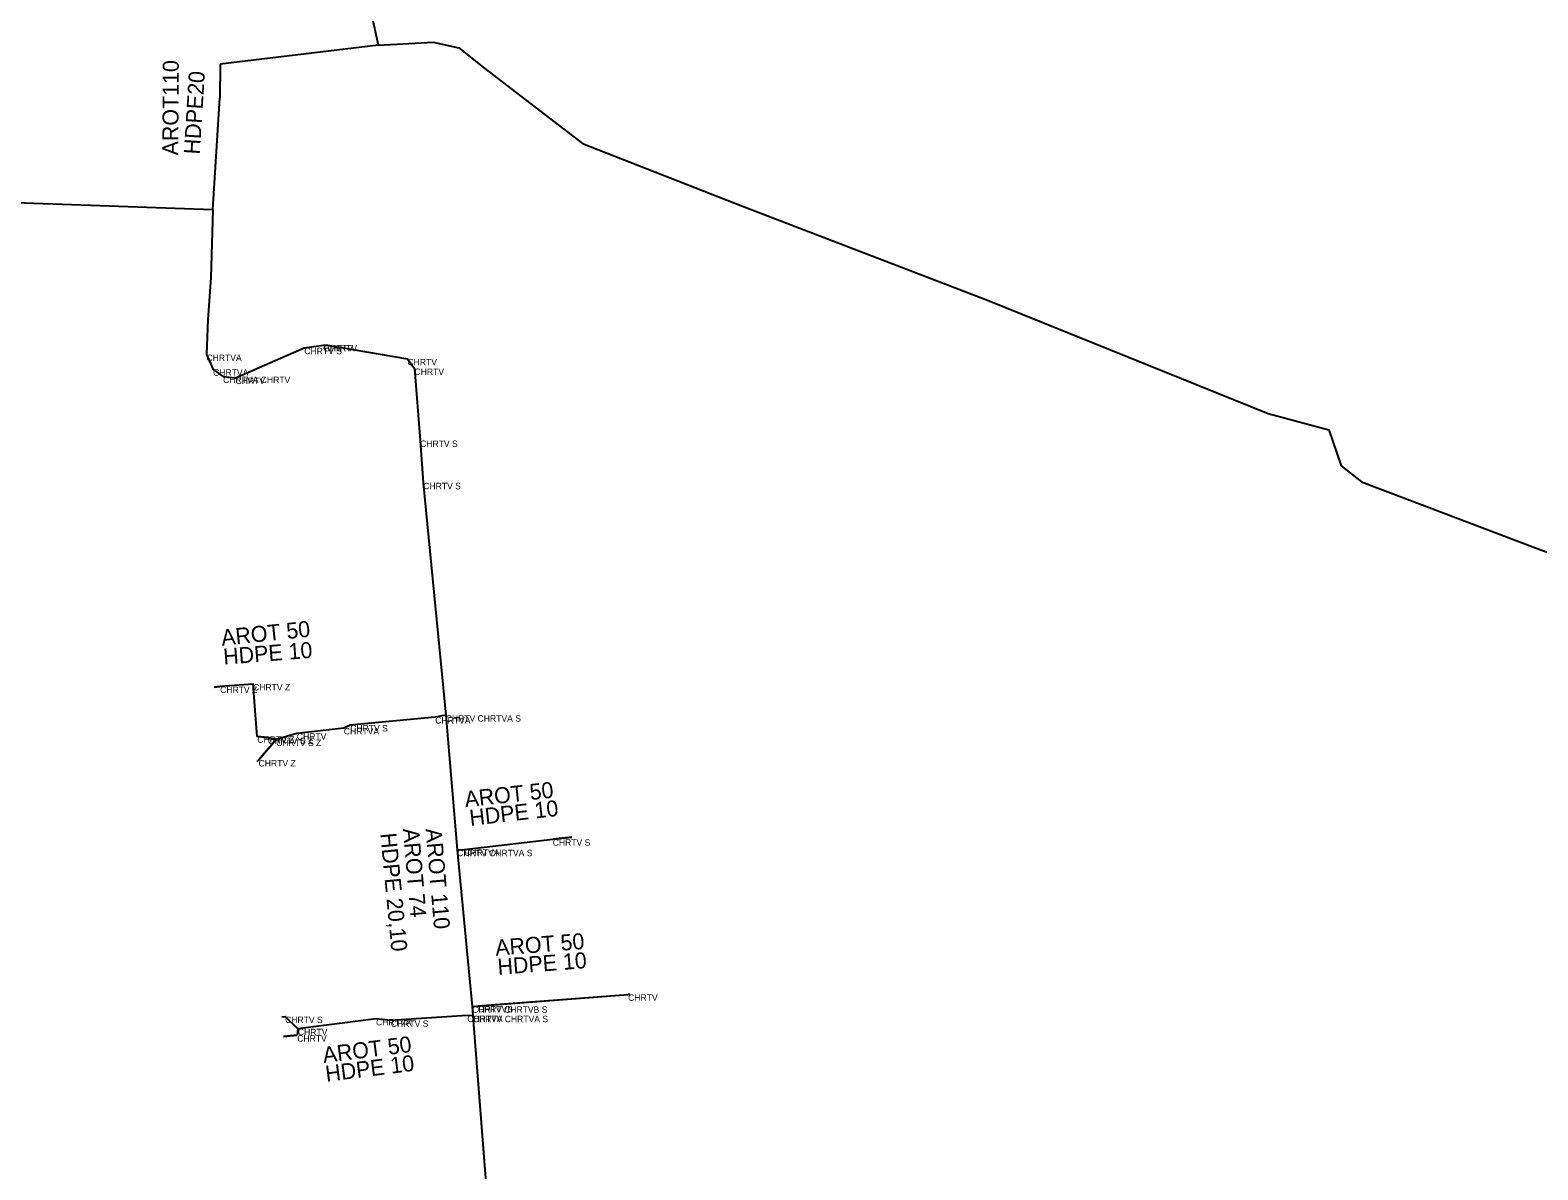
# Model space of a CAD drawing. Extents: x -651943 to -618711, y -1138561 to -1100552.
# Drawn here: x -641117.6 to -641047, y -1114541.8 to -1114488.5 of the extents above; entities that cross this region are included whole.
import ezdxf

# ---------------------------------------------------------------- set-up
doc = ezdxf.new("R2010")
doc.units = 0
for name, color, linetype in [('KT optika', 7, 'Continuous'), ('KT trasa', 7, 'Continuous'), ('KT zařízení', 7, 'Continuous')]:
    doc.layers.add(name, color=color, linetype=linetype)

msp = doc.modelspace()

# ---------------------------------------------------------------- linework, layer by layer
at = {"layer": 'KT optika'}
for p, q in [((-641101.27, -1114489.19), (-641101.57, -1114487.85)), ((-641101.27, -1114489.19), (-641108.682, -1114490.086)), ((-641101.27, -1114489.19), (-641098.7, -1114489.06)), ((-641098.7, -1114489.06), (-641097.51, -1114489.31)), ((-641097.51, -1114489.31), (-641096.35, -1114490.24)), ((-641108.682, -1114490.086), (-641108.69, -1114491.67)), ((-641096.35, -1114490.24), (-641091.72, -1114493.8)), ((-641109.02, -1114496.88), (-641108.69, -1114491.67)), ((-641109.02, -1114496.88), (-641108.69, -1114491.67)), ((-641091.72, -1114493.8), (-641084.23, -1114496.73)), ((-641119.18, -1114496.52), (-641109.02, -1114496.88)), ((-641119.18, -1114496.52), (-641109.02, -1114496.88)), ((-641109.02, -1114496.88), (-641109.11, -1114500.09)), ((-641109.02, -1114496.88), (-641109.11, -1114500.09)), ((-641084.23, -1114496.73), (-641072.76, -1114501.13)), ((-641109.11, -1114500.09), (-641109.25, -1114502.03)), ((-641109.11, -1114500.09), (-641109.25, -1114502.03)), ((-641072.76, -1114501.13), (-641059.62, -1114506.43)), ((-641109.25, -1114502.03), (-641109.32, -1114503.68)), ((-641107.96, -1114504.76), (-641104.74, -1114503.36)), ((-641104.74, -1114503.36), (-641103.84, -1114503.23)), ((-641103.84, -1114503.23), (-641103.65, -1114503.23)), ((-641103.65, -1114503.23), (-641099.91, -1114503.88)), ((-641109.32, -1114503.68), (-641109.01, -1114504.37)), ((-641099.91, -1114503.88), (-641099.58, -1114504.33)), ((-641109.01, -1114504.37), (-641108.54, -1114504.71)), ((-641108.54, -1114504.71), (-641107.96, -1114504.76)), ((-641099.58, -1114504.33), (-641099.32, -1114507.7)), ((-641059.62, -1114506.43), (-641056.77, -1114507.2)), ((-641099.32, -1114507.7), (-641099.17, -1114509.68)), ((-641056.77, -1114507.2), (-641056.2, -1114508.88)), ((-641056.2, -1114508.88), (-641055.25, -1114509.64)), ((-641099.17, -1114509.68), (-641098.12, -1114520.56)), ((-641055.25, -1114509.64), (-641047.22, -1114512.67)), ((-641047.22, -1114512.67), (-641037.91, -1114516.2)), ((-641108.956, -1114519.248), (-641108.68, -1114519.22)), ((-641107.14, -1114519.1), (-641108.68, -1114519.22)), ((-641106.94, -1114521.55), (-641107.14, -1114519.1)), ((-641102.59, -1114521.02), (-641102.89, -1114521.16)), ((-641098.61, -1114520.65), (-641102.59, -1114521.02)), ((-641098.12, -1114520.56), (-641098.61, -1114520.65)), ((-641098.12, -1114520.56), (-641097.58, -1114526.86)), ((-641106.44, -1114521.61), (-641106.94, -1114521.55)), ((-641106.06, -1114521.7), (-641106.44, -1114521.61)), ((-641105.09, -1114521.41), (-641106.06, -1114521.7)), ((-641102.89, -1114521.16), (-641105.09, -1114521.41)), ((-641092.21, -1114526.276), (-641093.11, -1114526.37)), ((-641097.58, -1114526.86), (-641096.88, -1114534.19)), ((-641096.88, -1114534.19), (-641089.58, -1114533.63)), ((-641089.508, -1114533.623), (-641089.58, -1114533.63)), ((-641096.88, -1114534.19), (-641096.85, -1114534.63)), ((-641105.793, -1114534.685), (-641105.64, -1114534.67)), ((-641105.04, -1114535.24), (-641105.64, -1114534.67)), ((-641105.04, -1114535.24), (-641105.07, -1114535.54)), ((-641101.38, -1114534.78), (-641105.04, -1114535.24)), ((-641100.69, -1114534.85), (-641101.38, -1114534.78)), ((-641097.11, -1114534.62), (-641100.69, -1114534.85)), ((-641096.85, -1114534.63), (-641097.11, -1114534.62)), ((-641096.85, -1114534.63), (-641096, -1114545.43)), ((-641105.707, -1114535.6), (-641105.07, -1114535.54))]:
    msp.add_line(p, q, dxfattribs=at)
for points in [[(-641106.942, -1114522.732), (-641106.88, -1114522.66), (-641106.06, -1114521.7)], [(-641097.58, -1114526.86), (-641097.25, -1114526.84), (-641093.11, -1114526.37)]]:
    msp.add_lwpolyline(points, dxfattribs=at)
at = {"layer": 'KT trasa'}
for p, q in [((-641101.27, -1114489.19), (-641101.57, -1114487.85)), ((-641101.27, -1114489.19), (-641108.682, -1114490.086)), ((-641101.27, -1114489.19), (-641098.7, -1114489.06)), ((-641098.7, -1114489.06), (-641097.51, -1114489.31)), ((-641097.51, -1114489.31), (-641096.35, -1114490.24)), ((-641108.682, -1114490.086), (-641108.69, -1114491.67)), ((-641096.35, -1114490.24), (-641091.72, -1114493.8)), ((-641109.02, -1114496.88), (-641108.69, -1114491.67)), ((-641109.02, -1114496.88), (-641108.69, -1114491.67)), ((-641091.72, -1114493.8), (-641084.23, -1114496.73)), ((-641119.18, -1114496.52), (-641109.02, -1114496.88)), ((-641119.18, -1114496.52), (-641109.02, -1114496.88)), ((-641109.02, -1114496.88), (-641109.11, -1114500.09)), ((-641109.02, -1114496.88), (-641109.11, -1114500.09)), ((-641084.23, -1114496.73), (-641072.76, -1114501.13)), ((-641109.11, -1114500.09), (-641109.25, -1114502.03)), ((-641109.11, -1114500.09), (-641109.25, -1114502.03)), ((-641072.76, -1114501.13), (-641059.62, -1114506.43)), ((-641109.25, -1114502.03), (-641109.32, -1114503.68)), ((-641107.96, -1114504.76), (-641104.74, -1114503.36)), ((-641104.74, -1114503.36), (-641103.84, -1114503.23)), ((-641103.84, -1114503.23), (-641103.65, -1114503.23)), ((-641103.65, -1114503.23), (-641099.91, -1114503.88)), ((-641109.32, -1114503.68), (-641109.01, -1114504.37)), ((-641099.91, -1114503.88), (-641099.58, -1114504.33)), ((-641109.01, -1114504.37), (-641108.54, -1114504.71)), ((-641108.54, -1114504.71), (-641107.96, -1114504.76)), ((-641099.58, -1114504.33), (-641099.32, -1114507.7)), ((-641059.62, -1114506.43), (-641056.77, -1114507.2)), ((-641099.32, -1114507.7), (-641099.17, -1114509.68)), ((-641056.77, -1114507.2), (-641056.2, -1114508.88)), ((-641056.2, -1114508.88), (-641055.25, -1114509.64)), ((-641099.17, -1114509.68), (-641098.12, -1114520.56)), ((-641055.25, -1114509.64), (-641047.22, -1114512.67)), ((-641047.22, -1114512.67), (-641037.91, -1114516.2)), ((-641108.956, -1114519.248), (-641108.68, -1114519.22)), ((-641107.14, -1114519.1), (-641108.68, -1114519.22)), ((-641106.94, -1114521.55), (-641107.14, -1114519.1)), ((-641102.59, -1114521.02), (-641102.89, -1114521.16)), ((-641098.61, -1114520.65), (-641102.59, -1114521.02)), ((-641098.12, -1114520.56), (-641098.61, -1114520.65)), ((-641098.12, -1114520.56), (-641097.58, -1114526.86)), ((-641106.44, -1114521.61), (-641106.94, -1114521.55)), ((-641106.06, -1114521.7), (-641106.44, -1114521.61)), ((-641105.09, -1114521.41), (-641106.06, -1114521.7)), ((-641102.89, -1114521.16), (-641105.09, -1114521.41)), ((-641092.21, -1114526.276), (-641093.11, -1114526.37)), ((-641097.58, -1114526.86), (-641096.88, -1114534.19)), ((-641096.88, -1114534.19), (-641089.58, -1114533.63)), ((-641089.508, -1114533.623), (-641089.58, -1114533.63)), ((-641096.88, -1114534.19), (-641096.85, -1114534.63)), ((-641105.793, -1114534.685), (-641105.64, -1114534.67)), ((-641105.04, -1114535.24), (-641105.64, -1114534.67)), ((-641105.04, -1114535.24), (-641105.07, -1114535.54)), ((-641101.38, -1114534.78), (-641105.04, -1114535.24)), ((-641100.69, -1114534.85), (-641101.38, -1114534.78)), ((-641097.11, -1114534.62), (-641100.69, -1114534.85)), ((-641096.85, -1114534.63), (-641097.11, -1114534.62)), ((-641096.85, -1114534.63), (-641096, -1114545.43)), ((-641105.707, -1114535.6), (-641105.07, -1114535.54))]:
    msp.add_line(p, q, dxfattribs=at)
for points in [[(-641106.942, -1114522.732), (-641106.88, -1114522.66), (-641106.06, -1114521.7)], [(-641097.58, -1114526.86), (-641097.25, -1114526.84), (-641093.11, -1114526.37)]]:
    msp.add_lwpolyline(points, dxfattribs=at)
at = {"layer": 'KT zařízení'}
for p, q in [((-641106.06, -1114521.7), (-641106.88, -1114522.66)), ((-641096.62, -1114534.17), (-641089.58, -1114533.63)), ((-641105.07, -1114535.54), (-641105.707, -1114535.6))]:
    msp.add_line(p, q, dxfattribs=at)
for points in [[(-641109.25, -1114502.03), (-641109.32, -1114503.68), (-641109.01, -1114504.37), (-641108.54, -1114504.71), (-641107.96, -1114504.76), (-641104.74, -1114503.36), (-641103.84, -1114503.23), (-641103.65, -1114503.23), (-641099.91, -1114503.88), (-641099.58, -1114504.33), (-641099.32, -1114507.7), (-641099.17, -1114509.68), (-641098.12, -1114520.56), (-641097.58, -1114526.86), (-641096.88, -1114534.19), (-641096.85, -1114534.63), (-641096, -1114545.43)], [(-641105.09, -1114521.41), (-641106.06, -1114521.7), (-641106.94, -1114521.55), (-641107.14, -1114519.1), (-641108.68, -1114519.22), (-641108.956, -1114519.248)], [(-641098.61, -1114520.65), (-641102.59, -1114521.02), (-641102.89, -1114521.16), (-641105.09, -1114521.41)], [(-641097.25, -1114526.84), (-641093.11, -1114526.37), (-641092.21, -1114526.276)], [(-641097.11, -1114534.62), (-641100.69, -1114534.85), (-641101.38, -1114534.78), (-641105.04, -1114535.24), (-641105.64, -1114534.67)]]:
    msp.add_lwpolyline(points, dxfattribs=at)

# ---------------------------------------------------------------- texts
for s, rotation, p in [('AROT110', 89.71063, (-641110.638, -1114494.356)), ('HDPE20', 86.34025, (-641109.638, -1114494.324)), ('AROT 50', 5.84906, (-641108.593, -1114517.307)), ('HDPE 10', 4.4556, (-641108.507, -1114518.194)), ('AROT 50', 6.25577, (-641097.198, -1114524.869)), ('HDPE 10', 6.47686, (-641096.966, -1114525.74)), ('AROT 74', 274.89909, (-641100.122, -1114525.883)), ('AROT 110', 274.89909, (-641099.063, -1114525.883)), ('HDPE 20,10', 275.45509, (-641101.184, -1114526.101)), ('AROT 50', 4.3867, (-641095.773, -1114531.82)), ('HDPE 10', 4.3867, (-641095.665, -1114532.714)), ('AROT 50', 7.16355, (-641103.832, -1114536.841)), ('HDPE 10', 7.16355, (-641103.707, -1114537.723))]:
    msp.add_text(s, height=0.75, rotation=rotation, dxfattribs=at).set_placement(p)
for s, p in [('CHRTV S', (-641104.74, -1114503.66)), ('CHRTV', (-641103.84, -1114503.53)), ('CHRTV', (-641103.65, -1114503.53)), ('CHRTVA', (-641109.32, -1114503.98)), ('CHRTV', (-641099.91, -1114504.18)), ('CHRTVA', (-641109.01, -1114504.67)), ('CHRTVA CHRTV', (-641108.54, -1114505.01)), ('CHRTV', (-641107.96, -1114505.06)), ('CHRTV', (-641099.58, -1114504.63)), ('CHRTV S', (-641099.32, -1114508)), ('CHRTV S', (-641099.17, -1114509.98)), ('CHRTV Z', (-641108.68, -1114519.52)), ('CHRTV Z', (-641107.14, -1114519.4)), ('CHRTV S', (-641102.59, -1114521.32)), ('CHRTVA', (-641098.61, -1114520.95)), ('CHRTV CHRTVA S', (-641098.12, -1114520.86)), ('CHRTV Z', (-641106.94, -1114521.85)), ('CHRTV S Z', (-641106.44, -1114521.91)), ('CHRTV S Z', (-641106.06, -1114522)), ('CHRTV', (-641105.09, -1114521.71)), ('CHRTVA', (-641102.89, -1114521.46)), ('CHRTV Z', (-641106.88, -1114522.96)), ('CHRTV S', (-641093.11, -1114526.67)), ('CHRTV CHRTVA S', (-641097.58, -1114527.16)), ('CHRTVA', (-641097.25, -1114527.14)), ('CHRTV', (-641089.58, -1114533.93)), ('CHRTV CHRTVB S', (-641096.88, -1114534.49)), ('CHRTVB', (-641096.62, -1114534.47)), ('CHRTV S', (-641105.64, -1114534.97)), ('CHRTV', (-641105.04, -1114535.54)), ('CHRTVA', (-641101.38, -1114535.08)), ('CHRTV S', (-641100.69, -1114535.15)), ('CHRTVA', (-641097.11, -1114534.92)), ('CHRTV CHRTVA S', (-641096.85, -1114534.93)), ('CHRTV', (-641105.07, -1114535.84))]:
    msp.add_text(s, height=0.3, dxfattribs=at).set_placement(p)

doc.saveas('drawing.dxf')
